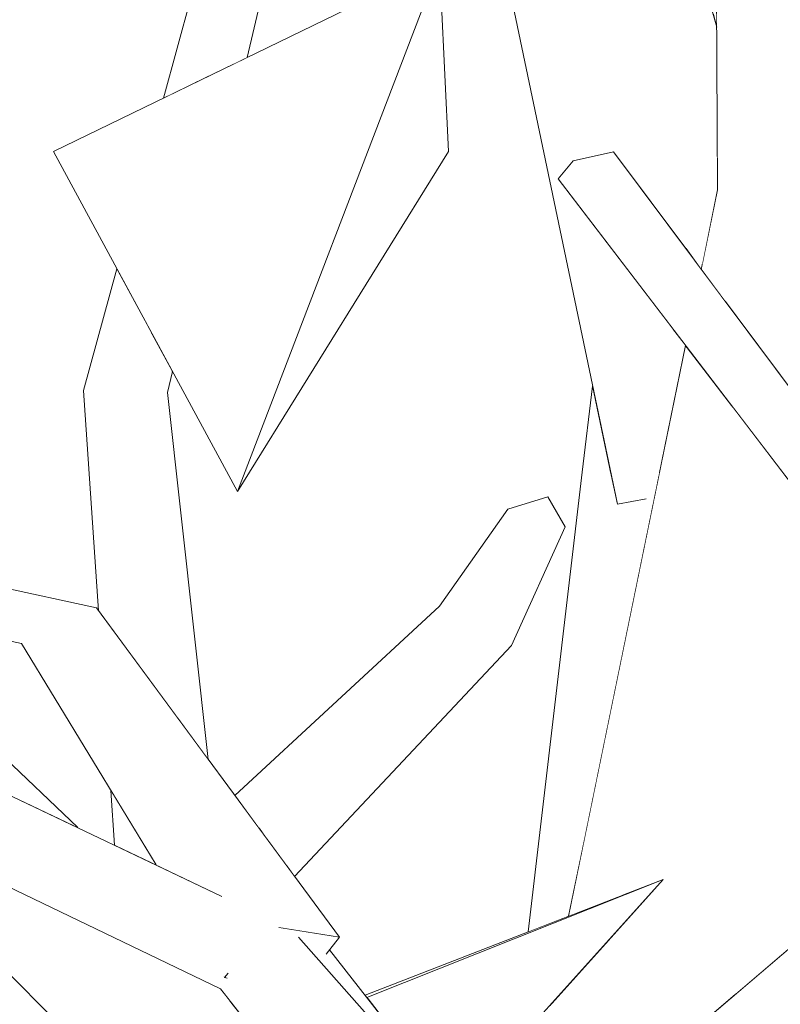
# Model space of a CAD drawing. Extents: x -289599 to -184549, y 66678 to 295474.
# Tile 257 of 656: x -263869 to -263803, y 71714 to 71800. Entities that reach past the tile are written whole.
import ezdxf

# ---------------------------------------------------------------- set-up
doc = ezdxf.new("R2010")
doc.units = 0
doc.header["$MEASUREMENT"] = 0
doc.linetypes.add('Wipeout_Contour', pattern=[1000, 0, -1000])
doc.layers.add('arch drzewa', color=8, linetype='Continuous')
doc.layers.add('arch drzewa_Nr_Pióra__4', color=8, linetype='Continuous', lineweight=9)

msp = doc.modelspace()

# ---------------------------------------------------------------- wipeouts: each hides what was drawn before it
at = {"color": 254, "linetype": 'Wipeout_Contour', "lineweight": 0, "ltscale": 962045.008446}
msp.add_wipeout([(-263850.404, 71758.587), (-263866.514, 71788.391), (-263832.677, 71804.844)], dxfattribs=at).dxf.layer = 'arch drzewa'
at = {"color": 254, "linetype": 'Wipeout_Contour', "lineweight": 0, "ltscale": 961931.851671}
msp.add_wipeout([(-263817.461, 71788.377), (-263820.997, 71787.585), (-263798.036, 71762.37)], dxfattribs=at).dxf.layer = 'arch drzewa'
at = {"color": 254, "linetype": 'Wipeout_Contour', "lineweight": 0, "ltscale": 2244932.097071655}
msp.add_wipeout([(-263900.463, 71744.264), (-263900.526, 71744.013), (-263851.275, 71722.527), (-263851.825, 71723.138), (-263897.721, 71745.006), (-263897.285, 71743.646), (-263898.561, 71743.402)], dxfattribs=at).dxf.layer = 'arch drzewa'
at = {"color": 254, "linetype": 'Wipeout_Contour', "lineweight": 0, "ltscale": 1923922.706286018}
msp.add_wipeout([(-263843.79, 71719.124), (-263845.036, 71719.525), (-263830.361, 71702.895), (-263830.467, 71703.303), (-263842.334, 71718.415), (-263842.615, 71718.053)], dxfattribs=at).dxf.layer = 'arch drzewa'

# ---------------------------------------------------------------- next in the draw order: wipeouts: each hides what was drawn before it
at = {"color": 254, "linetype": 'Wipeout_Contour', "lineweight": 0, "ltscale": 962011.956506}
msp.add_wipeout([(-263850.404, 71758.587), (-263832.677, 71804.844), (-263831.92, 71788.391)], dxfattribs=at).dxf.layer = 'arch drzewa'
at = {"color": 254, "linetype": 'Wipeout_Contour', "lineweight": 0, "ltscale": 961905.988678}
msp.add_wipeout([(-263820.997, 71787.585), (-263797.554, 71759.413), (-263798.036, 71762.37)], dxfattribs=at).dxf.layer = 'arch drzewa'
at = {"color": 254, "linetype": 'Wipeout_Contour', "lineweight": 0, "ltscale": 1282610.154263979}
msp.add_wipeout([(-263851.883, 71714.999), (-263828.68, 71696.459), (-263830.361, 71702.895), (-263845.036, 71719.525)], dxfattribs=at).dxf.layer = 'arch drzewa'

# ---------------------------------------------------------------- next in the draw order: linework, layer by layer
at = {"layer": 'arch drzewa_Nr_Pióra__4', "linetype": 'Continuous'}
for p, q in [((-263831.92, 71788.391), (-263832.677, 71804.844)), ((-263850.404, 71758.587), (-263831.92, 71788.391))]:
    msp.add_line(p, q, dxfattribs=at)

# ---------------------------------------------------------------- next in the draw order: wipeouts: each hides what was drawn before it
at = {"color": 254, "linetype": 'Wipeout_Contour', "lineweight": 0, "ltscale": 1282752.549060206}
msp.add_wipeout([(-263854.134, 71794.411), (-263852.388, 71795.26), (-263846.121, 71820.891), (-263849.069, 71821.675)], dxfattribs=at).dxf.layer = 'arch drzewa'
at = {"color": 254, "linetype": 'Wipeout_Contour', "lineweight": 0, "ltscale": 961934.634505}
msp.add_wipeout([(-263820.997, 71787.585), (-263822.285, 71785.999), (-263797.554, 71759.413)], dxfattribs=at).dxf.layer = 'arch drzewa'
at = {"color": 254, "linetype": 'Wipeout_Contour', "lineweight": 0, "ltscale": 1924038.36447106}
msp.add_wipeout([(-263851.275, 71722.527), (-263900.526, 71744.013), (-263845.036, 71719.525), (-263843.79, 71719.124), (-263846.747, 71720.362), (-263848.31, 71721.057)], dxfattribs=at).dxf.layer = 'arch drzewa'
at = {"color": 254, "linetype": 'Wipeout_Contour', "lineweight": 0, "ltscale": 961937.721528}
msp.add_wipeout([(-263851.883, 71714.999), (-263824.379, 71679.986), (-263828.68, 71696.459)], dxfattribs=at).dxf.layer = 'arch drzewa'

# ---------------------------------------------------------------- next in the draw order: wipeouts: each hides what was drawn before it
at = {"color": 254, "linetype": 'Wipeout_Contour', "lineweight": 0, "ltscale": 962069.080373}
msp.add_wipeout([(-263849.069, 71821.675), (-263856.882, 71793.074), (-263854.134, 71794.411)], dxfattribs=at).dxf.layer = 'arch drzewa'
at = {"color": 254, "linetype": 'Wipeout_Contour', "lineweight": 0, "ltscale": 961907.528441}
msp.add_wipeout([(-263797.554, 71759.413), (-263822.285, 71785.999), (-263800.188, 71757.063)], dxfattribs=at).dxf.layer = 'arch drzewa'
at = {"color": 254, "linetype": 'Wipeout_Contour', "lineweight": 0, "ltscale": 1924268.169652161}
msp.add_wipeout([(-263901.765, 71742.788), (-263904.365, 71740.221), (-263845.036, 71719.525), (-263900.526, 71744.013), (-263901.185, 71743.362), (-263900.566, 71743.018)], dxfattribs=at).dxf.layer = 'arch drzewa'
at = {"color": 254, "linetype": 'Wipeout_Contour', "lineweight": 0, "ltscale": 961938.91824}
msp.add_wipeout([(-263839.213, 71714.44), (-263839.064, 71714.25), (-263813.094, 71724.587)], dxfattribs=at).dxf.layer = 'arch drzewa'

# ---------------------------------------------------------------- next in the draw order: wipeouts: each hides what was drawn before it
at = {"color": 254, "linetype": 'Wipeout_Contour', "lineweight": 0, "ltscale": 1282742.184706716}
msp.add_wipeout([(-263846.121, 71820.891), (-263850.965, 71795.952), (-263849.561, 71796.635), (-263843.774, 71820.997)], dxfattribs=at).dxf.layer = 'arch drzewa'
at = {"color": 254, "linetype": 'Wipeout_Contour', "lineweight": 0, "ltscale": 1282569.241108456}
msp.add_wipeout([(-263809.696, 71778.39), (-263808.335, 71785.034), (-263808.364, 71790.652), (-263809.576, 71785.344)], dxfattribs=at).dxf.layer = 'arch drzewa'
at = {"color": 254, "linetype": 'Wipeout_Contour', "lineweight": 0, "ltscale": 962051.619019}
msp.add_wipeout([(-263904.365, 71740.221), (-263851.883, 71714.999), (-263845.036, 71719.525)], dxfattribs=at).dxf.layer = 'arch drzewa'
at = {"color": 254, "linetype": 'Wipeout_Contour', "lineweight": 0, "ltscale": 1923858.75025459}
msp.add_wipeout([(-263813.094, 71724.587), (-263839.064, 71714.25), (-263831.293, 71704.354), (-263830.866, 71704.828), (-263831.56, 71707.486), (-263827.801, 71708.236)], dxfattribs=at).dxf.layer = 'arch drzewa'

# ---------------------------------------------------------------- next in the draw order: wipeouts: each hides what was drawn before it
at = {"color": 254, "linetype": 'Wipeout_Contour', "lineweight": 0, "ltscale": 962059.39882}
msp.add_wipeout([(-263846.121, 71820.891), (-263852.388, 71795.26), (-263850.965, 71795.952)], dxfattribs=at).dxf.layer = 'arch drzewa'
at = {"color": 254, "linetype": 'Wipeout_Contour', "lineweight": 0, "ltscale": 1603211.945674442}
msp.add_wipeout([(-263811.085, 71779.841), (-263809.762, 71778.069), (-263809.696, 71778.39), (-263809.576, 71785.344), (-263811.051, 71780.048)], dxfattribs=at).dxf.layer = 'arch drzewa'
at = {"color": 254, "linetype": 'Wipeout_Contour', "lineweight": 0, "ltscale": 962032.954161}
msp.add_wipeout([(-263841.47, 71719.528), (-263862.748, 71748.385), (-263867.661, 71748.537)], dxfattribs=at).dxf.layer = 'arch drzewa'
at = {"color": 254, "linetype": 'Wipeout_Contour', "lineweight": 0, "ltscale": 1603123.263510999}
msp.add_wipeout([(-263824.963, 71698.993), (-263822.321, 71690.651), (-263815.438, 71682.715), (-263802.696, 71692.927), (-263800.815, 71719.59)], dxfattribs=at).dxf.layer = 'arch drzewa'
at = {"color": 254, "linetype": 'Wipeout_Contour', "lineweight": 0, "ltscale": 2244935.03808953}
msp.add_wipeout([(-263906.843, 71716.739), (-263916.242, 71716.011), (-263867.951, 71652.821), (-263864.387, 71656.379), (-263901.397, 71717.161), (-263906.321, 71716.78), (-263906.599, 71716.516)], dxfattribs=at).dxf.layer = 'arch drzewa'

# ---------------------------------------------------------------- next in the draw order: linework, layer by layer
at = {"layer": 'arch drzewa_Nr_Pióra__4', "linetype": 'Continuous'}
for p, q in [((-263856.882, 71793.074), (-263849.069, 71821.675)), ((-263849.561, 71796.635), (-263843.774, 71820.997)), ((-263866.514, 71788.391), (-263832.677, 71804.844)), ((-263832.677, 71804.844), (-263850.404, 71758.587))]:
    msp.add_line(p, q, dxfattribs=at)

# ---------------------------------------------------------------- next in the draw order: wipeouts: each hides what was drawn before it
at = {"color": 254, "linetype": 'Wipeout_Contour', "lineweight": 0, "ltscale": 2564978.283332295}
msp.add_wipeout([(-263805.283, 71741.24), (-263808.623, 71740.648), (-263806.76, 71714.52), (-263800.815, 71719.59), (-263797.609, 71713.674), (-263795.201, 71755.78), (-263795.561, 71755.872), (-263798.387, 71737.737)], dxfattribs=at).dxf.layer = 'arch drzewa'
at = {"color": 254, "linetype": 'Wipeout_Contour', "lineweight": 0, "ltscale": 1603340.381736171}
msp.add_wipeout([(-263867.661, 71748.537), (-263848.33, 71721.067), (-263848.31, 71721.057), (-263846.747, 71720.362), (-263841.47, 71719.528)], dxfattribs=at).dxf.layer = 'arch drzewa'
at = {"color": 254, "linetype": 'Wipeout_Contour', "lineweight": 0, "ltscale": 1603415.930266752}
msp.add_wipeout([(-263867.951, 71652.821), (-263916.242, 71716.011), (-263881.222, 71651.963), (-263872.373, 71648.612), (-263872.019, 71648.759)], dxfattribs=at).dxf.layer = 'arch drzewa'
at = {"color": 254, "linetype": 'Wipeout_Contour', "lineweight": 0, "ltscale": 1282656.528455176}
msp.add_wipeout([(-263851.054, 71713.943), (-263864.021, 71709.932), (-263847.578, 71691.983), (-263844.114, 71705.109)], dxfattribs=at).dxf.layer = 'arch drzewa'

# ---------------------------------------------------------------- next in the draw order: wipeouts: each hides what was drawn before it
at = {"color": 254, "linetype": 'Wipeout_Contour', "lineweight": 0, "ltscale": 1282710.59865049}
msp.add_wipeout([(-263848.329, 71721.066), (-263867.661, 71748.537), (-263869.323, 71745.257), (-263848.474, 71721.138)], dxfattribs=at).dxf.layer = 'arch drzewa'
at = {"color": 254, "linetype": 'Wipeout_Contour', "lineweight": 0, "ltscale": 1282627.609137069}
msp.add_wipeout([(-263828.326, 71748.385), (-263846.103, 71725.812), (-263845.385, 71724.838), (-263826.381, 71745.105)], dxfattribs=at).dxf.layer = 'arch drzewa'
at = {"color": 254, "linetype": 'Wipeout_Contour', "lineweight": 0, "ltscale": 1282516.416211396}
msp.add_wipeout([(-263811.55, 71741.488), (-263814.31, 71708.08), (-263806.76, 71714.52), (-263808.623, 71740.648)], dxfattribs=at).dxf.layer = 'arch drzewa'
at = {"color": 254, "linetype": 'Wipeout_Contour', "lineweight": 0, "ltscale": 1282639.026547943}
msp.add_wipeout([(-263846.747, 71720.362), (-263843.79, 71719.124), (-263842.615, 71718.053), (-263841.47, 71719.528)], dxfattribs=at).dxf.layer = 'arch drzewa'

# ---------------------------------------------------------------- next in the draw order: linework, layer by layer
at = {"layer": 'arch drzewa_Nr_Pióra__4', "linetype": 'Continuous'}
for p, q in [((-263841.47, 71719.528), (-263846.761, 71720.364)), ((-263830.361, 71702.895), (-263845.036, 71719.525)), ((-263842.626, 71718.04), (-263841.47, 71719.528)), ((-263830.467, 71703.303), (-263842.334, 71718.415))]:
    msp.add_line(p, q, dxfattribs=at)

# ---------------------------------------------------------------- next in the draw order: wipeouts: each hides what was drawn before it
at = {"color": 254, "linetype": 'Wipeout_Contour', "lineweight": 0, "ltscale": 1603132.960700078}
msp.add_wipeout([(-263800.188, 71757.063), (-263807.008, 71765.994), (-263805.283, 71741.24), (-263798.387, 71737.737), (-263795.561, 71755.872)], dxfattribs=at).dxf.layer = 'arch drzewa'
at = {"color": 254, "linetype": 'Wipeout_Contour', "lineweight": 0, "ltscale": 2244497.59235455}
msp.add_wipeout([(-263817.688, 71760.244), (-263820.183, 71760.285), (-263820.077, 71727.723), (-263813.428, 71760.173), (-263814.351, 71760.189), (-263814.684, 71757.924), (-263817.113, 71757.494)], dxfattribs=at).dxf.layer = 'arch drzewa'
at = {"color": 254, "linetype": 'Wipeout_Contour', "lineweight": 0, "ltscale": 962134.218382}
msp.add_wipeout([(-263901.514, 71756.818), (-263901.071, 71755.439), (-263862.748, 71748.385)], dxfattribs=at).dxf.layer = 'arch drzewa'
at = {"color": 254, "linetype": 'Wipeout_Contour', "lineweight": 0, "ltscale": 961981.138605}
msp.add_wipeout([(-263828.326, 71748.385), (-263847.878, 71728.219), (-263846.103, 71725.812)], dxfattribs=at).dxf.layer = 'arch drzewa'
at = {"color": 254, "linetype": 'Wipeout_Contour', "lineweight": 0, "ltscale": 1603367.351663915}
msp.add_wipeout([(-263848.474, 71721.138), (-263869.323, 71745.257), (-263857.53, 71725.857), (-263851.825, 71723.138), (-263851.275, 71722.527)], dxfattribs=at).dxf.layer = 'arch drzewa'

# ---------------------------------------------------------------- next in the draw order: wipeouts: each hides what was drawn before it
at = {"color": 254, "linetype": 'Wipeout_Contour', "lineweight": 0, "ltscale": 1603153.772409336}
msp.add_wipeout([(-263791.296, 71783.233), (-263808.335, 71785.034), (-263807.653, 71775.245), (-263798.036, 71762.37), (-263794.674, 71761.561)], dxfattribs=at).dxf.layer = 'arch drzewa'
at = {"color": 254, "linetype": 'Wipeout_Contour', "lineweight": 0, "ltscale": 1282565.28342239}
msp.add_wipeout([(-263814.351, 71760.189), (-263813.428, 71760.173), (-263811.13, 71771.392), (-263812.246, 71772.854)], dxfattribs=at).dxf.layer = 'arch drzewa'
at = {"color": 254, "linetype": 'Wipeout_Contour', "lineweight": 0, "ltscale": 1282823.78231717}
msp.add_wipeout([(-263862.748, 71748.385), (-263901.071, 71755.439), (-263901.017, 71755.272), (-263867.661, 71748.537)], dxfattribs=at).dxf.layer = 'arch drzewa'
at = {"color": 254, "linetype": 'Wipeout_Contour', "lineweight": 0, "ltscale": 1282640.906430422}
msp.add_wipeout([(-263832.706, 71748.537), (-263848.523, 71729.094), (-263847.878, 71728.219), (-263828.326, 71748.385)], dxfattribs=at).dxf.layer = 'arch drzewa'
at = {"color": 254, "linetype": 'Wipeout_Contour', "lineweight": 0, "ltscale": 2244430.155672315}
msp.add_wipeout([(-263817.792, 71719.364), (-263820.024, 71711.451), (-263819.997, 71703.229), (-263814.31, 71708.08), (-263811.55, 71741.488), (-263816.715, 71723.18), (-263813.094, 71724.587)], dxfattribs=at).dxf.layer = 'arch drzewa'

# ---------------------------------------------------------------- next in the draw order: wipeouts: each hides what was drawn before it
at = {"color": 254, "linetype": 'Wipeout_Contour', "lineweight": 0, "ltscale": 961921.781223}
msp.add_wipeout([(-263808.335, 71785.034), (-263809.762, 71778.069), (-263807.653, 71775.245)], dxfattribs=at).dxf.layer = 'arch drzewa'
at = {"color": 254, "linetype": 'Wipeout_Contour', "lineweight": 0, "ltscale": 1282734.175234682}
msp.add_wipeout([(-263863.883, 71767.448), (-263858.76, 71742.976), (-263855.56, 71738.636), (-263858.997, 71768.228)], dxfattribs=at).dxf.layer = 'arch drzewa'
at = {"color": 254, "linetype": 'Wipeout_Contour', "lineweight": 0, "ltscale": 1282566.748889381}
msp.add_wipeout([(-263820.183, 71760.285), (-263824.915, 71719.994), (-263821.379, 71721.368), (-263820.077, 71727.723)], dxfattribs=at).dxf.layer = 'arch drzewa'
at = {"color": 254, "linetype": 'Wipeout_Contour', "lineweight": 0, "ltscale": 962136.809769}
msp.add_wipeout([(-263867.661, 71748.537), (-263901.017, 71755.272), (-263900.315, 71753.085)], dxfattribs=at).dxf.layer = 'arch drzewa'
at = {"color": 254, "linetype": 'Wipeout_Contour', "lineweight": 0, "ltscale": 961992.203212}
msp.add_wipeout([(-263850.631, 71731.953), (-263848.523, 71729.094), (-263832.706, 71748.537)], dxfattribs=at).dxf.layer = 'arch drzewa'
at = {"color": 254, "linetype": 'Wipeout_Contour', "lineweight": 0, "ltscale": 1603180.278372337}
msp.add_wipeout([(-263823.707, 71710.008), (-263820.607, 71709.744), (-263820.024, 71711.451), (-263817.792, 71719.364), (-263822.969, 71713.608)], dxfattribs=at).dxf.layer = 'arch drzewa'

# ---------------------------------------------------------------- next in the draw order: linework, layer by layer
at = {"layer": 'arch drzewa_Nr_Pióra__4', "linetype": 'Continuous'}
msp.add_line((-263824.963, 71698.993), (-263800.815, 71719.59), dxfattribs=at)

# ---------------------------------------------------------------- next in the draw order: wipeouts: each hides what was drawn before it
at = {"color": 254, "linetype": 'Wipeout_Contour', "lineweight": 0, "ltscale": 1282562.563395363}
msp.add_wipeout([(-263807.694, 71827.797), (-263791.296, 71783.233), (-263794.85, 71829.972), (-263801.32, 71830.066)], dxfattribs=at).dxf.layer = 'arch drzewa'
at = {"color": 254, "linetype": 'Wipeout_Contour', "lineweight": 0, "ltscale": 962056.151277}
msp.add_wipeout([(-263858.76, 71742.976), (-263863.883, 71767.448), (-263862.568, 71748.141)], dxfattribs=at).dxf.layer = 'arch drzewa'
at = {"color": 254, "linetype": 'Wipeout_Contour', "lineweight": 0, "ltscale": 961939.47431}
msp.add_wipeout([(-263819.275, 71767.828), (-263820.183, 71760.285), (-263817.688, 71760.244)], dxfattribs=at).dxf.layer = 'arch drzewa'
at = {"color": 254, "linetype": 'Wipeout_Contour', "lineweight": 0, "ltscale": 961946.329447}
msp.add_wipeout([(-263826.381, 71745.105), (-263821.672, 71755.486), (-263823.214, 71758.138)], dxfattribs=at).dxf.layer = 'arch drzewa'
at = {"color": 254, "linetype": 'Wipeout_Contour', "lineweight": 0, "ltscale": 1282826.51267751}
msp.add_wipeout([(-263867.661, 71748.537), (-263900.315, 71753.085), (-263900.032, 71752.205), (-263869.323, 71745.257)], dxfattribs=at).dxf.layer = 'arch drzewa'

# ---------------------------------------------------------------- next in the draw order: wipeouts: each hides what was drawn before it
at = {"color": 254, "linetype": 'Wipeout_Contour', "lineweight": 0, "ltscale": 1603221.31194609}
msp.add_wipeout([(-263807.714, 71827.79), (-263808.561, 71829.011), (-263808.335, 71785.034), (-263791.296, 71783.233), (-263807.694, 71827.797)], dxfattribs=at).dxf.layer = 'arch drzewa'
at = {"color": 254, "linetype": 'Wipeout_Contour', "lineweight": 0, "ltscale": 2244443.427998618}
msp.add_wipeout([(-263821.379, 71721.368), (-263816.715, 71723.18), (-263811.55, 71741.488), (-263808.623, 71740.648), (-263805.283, 71741.24), (-263807.008, 71765.994), (-263811.13, 71771.392)], dxfattribs=at).dxf.layer = 'arch drzewa'
at = {"color": 254, "linetype": 'Wipeout_Contour', "lineweight": 0, "ltscale": 1282717.62294781}
msp.add_wipeout([(-263856.536, 71767.271), (-263858.997, 71768.228), (-263854.17, 71736.752), (-263852.964, 71735.116)], dxfattribs=at).dxf.layer = 'arch drzewa'
at = {"color": 254, "linetype": 'Wipeout_Contour', "lineweight": 0, "ltscale": 961950.604369}
msp.add_wipeout([(-263823.214, 71758.138), (-263828.326, 71748.385), (-263826.381, 71745.105)], dxfattribs=at).dxf.layer = 'arch drzewa'
at = {"color": 254, "linetype": 'Wipeout_Contour', "lineweight": 0, "ltscale": 1603500.492390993}
msp.add_wipeout([(-263889.754, 71749.879), (-263890.016, 71748.6), (-263869.632, 71731.623), (-263864.395, 71729.128), (-263884.996, 71748.803)], dxfattribs=at).dxf.layer = 'arch drzewa'

# ---------------------------------------------------------------- next in the draw order: linework, layer by layer
at = {"layer": 'arch drzewa_Nr_Pióra__4', "linetype": 'Continuous'}
for p, q in [((-263862.748, 71748.385), (-263901.514, 71756.818)), ((-263869.323, 71745.257), (-263900.032, 71752.205)), ((-263845.385, 71724.838), (-263826.381, 71745.105)), ((-263839.213, 71714.44), (-263813.094, 71724.587)), ((-263839.064, 71714.25), (-263813.094, 71724.587)), ((-263813.094, 71724.587), (-263827.801, 71708.236))]:
    msp.add_line(p, q, dxfattribs=at)

# ---------------------------------------------------------------- next in the draw order: wipeouts: each hides what was drawn before it
at = {"color": 254, "linetype": 'Wipeout_Contour', "lineweight": 0, "ltscale": 1923887.49980396}
msp.add_wipeout([(-263826.397, 71801.858), (-263811.051, 71780.048), (-263809.576, 71785.344), (-263808.364, 71790.652), (-263808.408, 71799.309), (-263809.841, 71804.398)], dxfattribs=at).dxf.layer = 'arch drzewa'
at = {"color": 254, "linetype": 'Wipeout_Contour', "lineweight": 0, "ltscale": 962036.889724}
msp.add_wipeout([(-263854.17, 71736.752), (-263858.997, 71768.228), (-263855.56, 71738.636)], dxfattribs=at).dxf.layer = 'arch drzewa'
at = {"color": 254, "linetype": 'Wipeout_Contour', "lineweight": 0, "ltscale": 961953.965509}
msp.add_wipeout([(-263828.326, 71748.385), (-263823.214, 71758.138), (-263826.707, 71757.045)], dxfattribs=at).dxf.layer = 'arch drzewa'
at = {"color": 254, "linetype": 'Wipeout_Contour', "lineweight": 0, "ltscale": 1282712.327589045}
msp.add_wipeout([(-263851.883, 71714.999), (-263885.074, 71730.95), (-263864.021, 71709.932), (-263851.054, 71713.943)], dxfattribs=at).dxf.layer = 'arch drzewa'

# ---------------------------------------------------------------- next in the draw order: linework, layer by layer
at = {"layer": 'arch drzewa_Nr_Pióra__4', "linetype": 'Continuous'}
for p, q in [((-263809.762, 71778.069), (-263808.335, 71785.034)), ((-263864.395, 71729.128), (-263884.996, 71748.803)), ((-263864.021, 71709.932), (-263885.074, 71730.95)), ((-263851.215, 71716.38), (-263851.526, 71715.979)), ((-263851.526, 71715.979), (-263851.575, 71716.059)), ((-263851.526, 71715.979), (-263851.309, 71715.945)), ((-263824.379, 71679.986), (-263851.883, 71714.999))]:
    msp.add_line(p, q, dxfattribs=at)

# ---------------------------------------------------------------- next in the draw order: wipeouts: each hides what was drawn before it
at = {"color": 254, "linetype": 'Wipeout_Contour', "lineweight": 0, "ltscale": 961937.949489}
msp.add_wipeout([(-263808.434, 71804.217), (-263808.683, 71800.282), (-263808.408, 71799.309)], dxfattribs=at).dxf.layer = 'arch drzewa'
at = {"color": 254, "linetype": 'Wipeout_Contour', "lineweight": 0, "ltscale": 3206480.423247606}
msp.add_wipeout([(-263826.397, 71801.858), (-263817.113, 71757.494), (-263814.684, 71757.924), (-263814.351, 71760.189), (-263812.246, 71772.854), (-263822.285, 71785.999), (-263820.997, 71787.585), (-263817.461, 71788.377), (-263811.085, 71779.841), (-263811.051, 71780.048)], dxfattribs=at).dxf.layer = 'arch drzewa'
at = {"color": 254, "linetype": 'Wipeout_Contour', "lineweight": 0, "ltscale": 962060.663659}
msp.add_wipeout([(-263858.132, 71772.885), (-263858.997, 71768.228), (-263857.944, 71772.536)], dxfattribs=at).dxf.layer = 'arch drzewa'
at = {"color": 254, "linetype": 'Wipeout_Contour', "lineweight": 0, "ltscale": 962052.636498}
msp.add_wipeout([(-263856.156, 71769.228), (-263856.536, 71767.271), (-263856.097, 71769.119)], dxfattribs=at).dxf.layer = 'arch drzewa'
at = {"color": 254, "linetype": 'Wipeout_Contour', "lineweight": 0, "ltscale": 961960.976215}
msp.add_wipeout([(-263826.707, 71757.045), (-263832.706, 71748.537), (-263828.326, 71748.385)], dxfattribs=at).dxf.layer = 'arch drzewa'
at = {"color": 254, "linetype": 'Wipeout_Contour', "lineweight": 0, "ltscale": 962033.163066}
msp.add_wipeout([(-263857.53, 71725.857), (-263861.495, 71732.379), (-263861.169, 71727.59)], dxfattribs=at).dxf.layer = 'arch drzewa'

# ---------------------------------------------------------------- next in the draw order: linework, layer by layer
at = {"layer": 'arch drzewa_Nr_Pióra__4', "linetype": 'Continuous'}
for p, q in [((-263808.335, 71785.034), (-263808.561, 71829.011)), ((-263808.408, 71799.309), (-263809.841, 71804.398)), ((-263817.113, 71757.494), (-263826.397, 71801.858)), ((-263817.461, 71788.377), (-263820.997, 71787.585)), ((-263798.036, 71762.37), (-263817.461, 71788.377)), ((-263820.997, 71787.585), (-263822.285, 71785.999)), ((-263800.188, 71757.063), (-263822.285, 71785.999)), ((-263821.379, 71721.368), (-263811.13, 71771.392)), ((-263820.183, 71760.285), (-263819.275, 71767.828)), ((-263824.915, 71719.994), (-263820.183, 71760.285)), ((-263823.214, 71758.138), (-263826.707, 71757.045)), ((-263821.672, 71755.486), (-263823.214, 71758.138)), ((-263814.591, 71757.941), (-263817.113, 71757.494)), ((-263832.706, 71748.537), (-263826.707, 71757.045)), ((-263826.381, 71745.105), (-263821.672, 71755.486)), ((-263841.47, 71719.528), (-263862.748, 71748.385)), ((-263850.631, 71731.953), (-263832.706, 71748.537)), ((-263851.756, 71723.105), (-263897.721, 71745.006)), ((-263857.53, 71725.857), (-263869.323, 71745.257)), ((-263851.883, 71714.999), (-263904.365, 71740.221)), ((-263861.169, 71727.59), (-263861.495, 71732.379))]:
    msp.add_line(p, q, dxfattribs=at)

# ---------------------------------------------------------------- next in the draw order: wipeouts: each hides what was drawn before it
at = {"color": 254, "linetype": 'Wipeout_Contour', "lineweight": 0, "ltscale": 1282755.971471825}
msp.add_wipeout([(-263860.966, 71778.127), (-263863.883, 71767.448), (-263858.997, 71768.228), (-263858.132, 71772.885)], dxfattribs=at).dxf.layer = 'arch drzewa'

# ---------------------------------------------------------------- next in the draw order: linework, layer by layer
at = {"layer": 'arch drzewa_Nr_Pióra__4', "linetype": 'Continuous'}
for p, q in [((-263863.883, 71767.448), (-263860.966, 71778.127)), ((-263862.568, 71748.141), (-263863.883, 71767.448))]:
    msp.add_line(p, q, dxfattribs=at)

# ---------------------------------------------------------------- next in the draw order: wipeouts: each hides what was drawn before it
at = {"color": 254, "linetype": 'Wipeout_Contour', "lineweight": 0, "ltscale": 1282741.555956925}
msp.add_wipeout([(-263857.944, 71772.536), (-263858.997, 71768.228), (-263856.536, 71767.271), (-263856.156, 71769.228)], dxfattribs=at).dxf.layer = 'arch drzewa'

# ---------------------------------------------------------------- next in the draw order: linework, layer by layer
at = {"layer": 'arch drzewa_Nr_Pióra__4', "linetype": 'Continuous'}
for p, q in [((-263850.404, 71758.587), (-263866.514, 71788.391)), ((-263856.536, 71767.271), (-263856.097, 71769.119)), ((-263852.964, 71735.116), (-263856.536, 71767.271))]:
    msp.add_line(p, q, dxfattribs=at)

doc.saveas('drawing.dxf')
